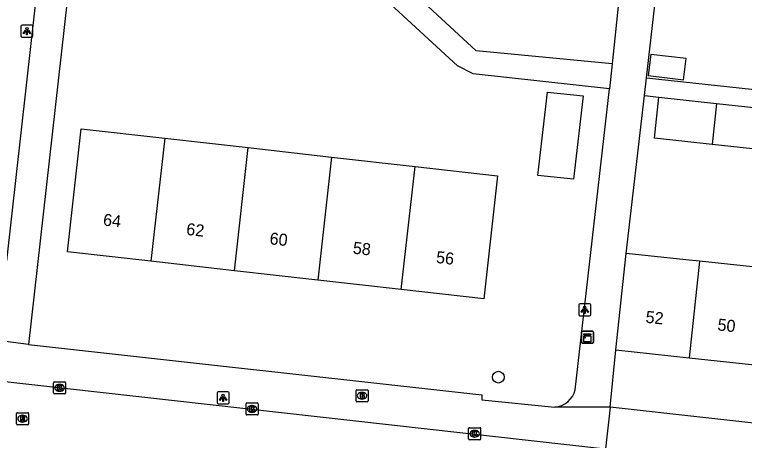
# Model space of a CAD drawing. Extents: x 162026 to 163499, y 387297 to 388169.
# Drawn here: x 162623.5 to 162684.3, y 387780.4 to 387815.9 of the extents above; entities that cross this region are included whole.
import ezdxf

# ---------------------------------------------------------------- set-up
doc = ezdxf.new("R2010")
doc.units = 0
for name, color, linetype in [('IMGEO_Boom', 7, 'Continuous'), ('IMGEO_Brandkraan', 7, 'Continuous'), ('IMGEO_Kast', 7, 'Continuous'), ('IMGEO_Kolk', 7, 'Continuous'), ('IMGEO_Lichtpunt', 7, 'Continuous'), ('IMGEO_Muur', 7, 'Continuous'), ('IMGEO_Pand', 7, 'Continuous'), ('IMGEO_Pand_nummerreeks', 7, 'Continuous'), ('IMGEO_Rijbaan_lokaal_open', 7, 'Continuous'), ('IMGEO_Rioolput', 7, 'Continuous'), ('IMGEO_Voetpad_open', 7, 'Continuous')]:
    doc.layers.add(name, color=color, linetype=linetype)

msp = doc.modelspace()

# ---------------------------------------------------------------- linework, layer by layer
at = {"layer": 'IMGEO_Boom'}
msp.add_circle((162663.802, 387785.713), 0.489, dxfattribs=at)
at = {"layer": 'IMGEO_Brandkraan'}
for p, q in [((162651.936, 387783.739), (162651.936, 387784.591)), ((162652.011, 387784.665), (162652.863, 387784.665)), ((162652.937, 387784.591), (162652.937, 387783.739)), ((162652.447, 387783.885), (162652.422, 387783.885)), ((162652.424, 387784.445), (162652.449, 387784.445)), ((162652.863, 387783.665), (162652.011, 387783.665))]:
    msp.add_line(p, q, dxfattribs=at)
for points in [[(162651.936, 387783.739), (162651.936, 387784.591)], [(162652.011, 387784.665), (162652.863, 387784.665)], [(162652.937, 387784.591), (162652.937, 387783.739)], [(162652.284, 387784.365), (162652.284, 387783.965), (162652.497, 387783.965)], [(162652.515, 387784.365), (162652.284, 387784.365)], [(162652.463, 387784.284), (162652.409, 387784.284), (162652.409, 387784.208)], [(162652.409, 387784.208), (162652.462, 387784.208)], [(162652.471, 387784.132), (162652.409, 387784.132), (162652.409, 387784.051)], [(162652.409, 387784.051), (162652.471, 387784.051)], [(162652.863, 387783.665), (162652.011, 387783.665)]]:
    msp.add_lwpolyline(points, dxfattribs=at)
for centre, radius, start, end in [((162652.013, 387784.589), 0.0765, 91.55205, 178.44795), ((162652.013, 387784.589), 0.0765, 91.55205, 178.44795), ((162652.861, 387784.589), 0.0765, 1.55205, 88.44795), ((162652.861, 387784.589), 0.0765, 1.55205, 88.44795), ((162652.464, 387784.246), 0.0379, 267.82845, 90.93552), ((162652.472, 387784.091), 0.0404, 269.87594, 90.50774), ((162652.503, 387784.216), 0.251, 268.66757, 293.53466), ((162652.519, 387784.22), 0.145, 59.4692, 91.53667), ((162652.544, 387784.267), 0.0922, 285.51372, 58.15012), ((162652.549, 387784.075), 0.105, 301.31148, 78.98903), ((162652.013, 387783.741), 0.0765, 181.55205, 268.44795), ((162652.013, 387783.741), 0.0765, 181.55205, 268.44795), ((162652.861, 387783.741), 0.0765, 271.55205, 358.44795), ((162652.861, 387783.741), 0.0765, 271.55205, 358.44795)]:
    msp.add_arc(centre, radius, start, end, dxfattribs=at)
for centre, major_axis, ratio, start_param, end_param in [((162652.423, 387784.165), (-0.387, 0.002), 0.722429, 4.712389, 7.853982), ((162652.448, 387784.165), (-0.39, 0.002), 0.717154, 1.570796, 4.712389)]:
    msp.add_ellipse(centre, major_axis=major_axis, ratio=ratio, start_param=start_param, end_param=end_param, dxfattribs=at)
at = {"layer": 'IMGEO_Kast'}
for p, q in [((162670.727, 387788.619), (162670.727, 387789.46)), ((162670.727, 387789.46), (162670.727, 387788.619)), ((162670.802, 387789.544), (162671.643, 387789.544)), ((162671.643, 387789.544), (162670.802, 387789.544)), ((162671.727, 387789.469), (162671.727, 387788.628)), ((162671.727, 387788.628), (162671.727, 387789.469)), ((162671.652, 387788.544), (162670.811, 387788.544)), ((162670.811, 387788.544), (162671.652, 387788.544))]:
    msp.add_line(p, q, dxfattribs=at)
for points in [[(162670.922, 387789.334), (162671.522, 387789.334), (162671.522, 387789.249), (162670.922, 387789.249), (162670.922, 387789.334)], [(162670.922, 387789.159), (162671.522, 387789.159), (162671.522, 387788.67), (162670.922, 387788.67), (162670.922, 387789.159)]]:
    msp.add_lwpolyline(points, dxfattribs=at)
msp.add_circle((162671.006, 387789.008), 0.0377, dxfattribs=at)
for centre, start, end in [((162670.805, 387789.466), 92.4484, 184.28452), ((162670.805, 387789.466), 92.4484, 184.28452), ((162671.649, 387789.466), 2.4484, 94.28452), ((162671.649, 387789.466), 2.4484, 94.28452), ((162670.805, 387788.622), 182.4484, 274.28452), ((162670.805, 387788.622), 182.4484, 274.28452), ((162671.649, 387788.622), 272.4484, 4.28452), ((162671.649, 387788.622), 272.4484, 4.28452)]:
    msp.add_arc(centre, 0.0779, start, end, dxfattribs=at)
at = {"layer": 'IMGEO_Kolk'}
for p, q in [((162626.732, 387784.397), (162626.732, 387785.249)), ((162626.807, 387785.323), (162627.659, 387785.323)), ((162627.22, 387785.103), (162627.245, 387785.103)), ((162627.733, 387785.249), (162627.733, 387784.397)), ((162627.243, 387784.543), (162627.218, 387784.543)), ((162627.659, 387784.323), (162626.807, 387784.323)), ((162642.768, 387782.64), (162642.768, 387783.492)), ((162642.843, 387783.566), (162643.695, 387783.566)), ((162643.256, 387783.346), (162643.281, 387783.346)), ((162643.769, 387783.492), (162643.769, 387782.64)), ((162643.279, 387782.786), (162643.254, 387782.786)), ((162643.695, 387782.566), (162642.843, 387782.566)), ((162661.402, 387781.502), (162662.254, 387781.502)), ((162661.327, 387780.576), (162661.327, 387781.428)), ((162661.815, 387781.282), (162661.84, 387781.282)), ((162662.328, 387781.428), (162662.328, 387780.576)), ((162662.254, 387780.502), (162661.402, 387780.502)), ((162661.838, 387780.722), (162661.813, 387780.722))]:
    msp.add_line(p, q, dxfattribs=at)
for points in [[(162626.732, 387784.397), (162626.732, 387785.249)], [(162626.807, 387785.323), (162627.659, 387785.323)], [(162627.733, 387785.249), (162627.733, 387784.397)], [(162627.053, 387785.023), (162627.176, 387785.023), (162627.176, 387784.872), (162627.306, 387785.023), (162627.47, 387785.023), (162627.324, 387784.872), (162627.477, 387784.623), (162627.325, 387784.623), (162627.24, 387784.787), (162627.176, 387784.72), (162627.176, 387784.623), (162627.053, 387784.623), (162627.053, 387785.023)], [(162627.659, 387784.323), (162626.807, 387784.323)], [(162642.768, 387782.64), (162642.768, 387783.492)], [(162642.843, 387783.566), (162643.695, 387783.566)], [(162643.089, 387783.266), (162643.212, 387783.266), (162643.212, 387783.115), (162643.342, 387783.266), (162643.506, 387783.266), (162643.36, 387783.115), (162643.513, 387782.866), (162643.361, 387782.866), (162643.276, 387783.03), (162643.212, 387782.963), (162643.212, 387782.866), (162643.089, 387782.866), (162643.089, 387783.266)], [(162643.769, 387783.492), (162643.769, 387782.64)], [(162643.695, 387782.566), (162642.843, 387782.566)], [(162661.402, 387781.502), (162662.254, 387781.502)], [(162661.327, 387780.576), (162661.327, 387781.428)], [(162661.648, 387781.202), (162661.771, 387781.202), (162661.771, 387781.051), (162661.901, 387781.202), (162662.065, 387781.202), (162661.919, 387781.051), (162662.072, 387780.802), (162661.92, 387780.802), (162661.835, 387780.966), (162661.771, 387780.899), (162661.771, 387780.802), (162661.648, 387780.802), (162661.648, 387781.202)], [(162662.328, 387781.428), (162662.328, 387780.576)], [(162662.254, 387780.502), (162661.402, 387780.502)]]:
    msp.add_lwpolyline(points, dxfattribs=at)
for centre, start, end in [((162626.809, 387785.247), 91.55205, 178.44795), ((162626.809, 387785.247), 91.55205, 178.44795), ((162627.657, 387785.247), 1.55205, 88.44795), ((162627.657, 387785.247), 1.55205, 88.44795), ((162626.809, 387784.399), 181.55205, 268.44795), ((162626.809, 387784.399), 181.55205, 268.44795), ((162627.657, 387784.399), 271.55205, 358.44795), ((162627.657, 387784.399), 271.55205, 358.44795), ((162642.845, 387783.49), 91.55205, 178.44795), ((162642.845, 387783.49), 91.55205, 178.44795), ((162643.693, 387783.49), 1.55205, 88.44795), ((162643.693, 387783.49), 1.55205, 88.44795), ((162642.845, 387782.642), 181.55205, 268.44795), ((162642.845, 387782.642), 181.55205, 268.44795), ((162643.693, 387782.642), 271.55205, 358.44795), ((162643.693, 387782.642), 271.55205, 358.44795), ((162661.404, 387781.426), 91.55205, 178.44795), ((162661.404, 387781.426), 91.55205, 178.44795), ((162662.252, 387781.426), 1.55205, 88.44795), ((162662.252, 387781.426), 1.55205, 88.44795), ((162661.404, 387780.578), 181.55205, 268.44795), ((162661.404, 387780.578), 181.55205, 268.44795), ((162662.252, 387780.578), 271.55205, 358.44795), ((162662.252, 387780.578), 271.55205, 358.44795)]:
    msp.add_arc(centre, 0.0765, start, end, dxfattribs=at)
for centre, major_axis, ratio, start_param, end_param in [((162627.219, 387784.823), (-0.387, 0.002), 0.722429, 4.712389, 7.853982), ((162627.244, 387784.823), (-0.39, 0.002), 0.717154, 1.570796, 4.712389), ((162643.255, 387783.066), (-0.387, 0.002), 0.722429, 4.712389, 7.853982), ((162643.28, 387783.066), (-0.39, 0.002), 0.717154, 1.570796, 4.712389), ((162661.814, 387781.002), (-0.387, 0.002), 0.722429, 4.712389, 7.853982), ((162661.839, 387781.002), (-0.39, 0.002), 0.717154, 1.570796, 4.712389)]:
    msp.add_ellipse(centre, major_axis=major_axis, ratio=ratio, start_param=start_param, end_param=end_param, dxfattribs=at)
at = {"layer": 'IMGEO_Lichtpunt'}
for p, q in [((162624.005, 387814.956), (162624.005, 387814.149)), ((162624.005, 387814.956), (162624.005, 387814.149)), ((162624.907, 387815.051), (162624.099, 387815.051)), ((162624.907, 387815.051), (162624.099, 387815.051)), ((162625.001, 387814.149), (162625.001, 387814.956)), ((162625.001, 387814.149), (162625.001, 387814.956)), ((162624.099, 387814.055), (162624.907, 387814.055)), ((162624.099, 387814.055), (162624.907, 387814.055)), ((162671.409, 387791.827), (162670.601, 387791.827)), ((162671.409, 387791.827), (162670.601, 387791.827)), ((162670.507, 387791.732), (162670.507, 387790.925)), ((162670.507, 387791.732), (162670.507, 387790.925)), ((162671.503, 387790.925), (162671.503, 387791.732)), ((162671.503, 387790.925), (162671.503, 387791.732)), ((162670.601, 387790.831), (162671.409, 387790.831)), ((162670.601, 387790.831), (162671.409, 387790.831)), ((162641.259, 387784.494), (162640.451, 387784.494)), ((162641.259, 387784.494), (162640.451, 387784.494)), ((162640.357, 387784.399), (162640.357, 387783.592)), ((162640.357, 387784.399), (162640.357, 387783.592)), ((162641.353, 387783.592), (162641.353, 387784.399)), ((162641.353, 387783.592), (162641.353, 387784.399)), ((162640.451, 387783.498), (162641.259, 387783.498)), ((162640.451, 387783.498), (162641.259, 387783.498))]:
    msp.add_line(p, q, dxfattribs=at)
for points in [[(162624.379, 387814.62), (162624.418, 387814.592), (162624.23, 387814.33), (162624.192, 387814.357), (162624.379, 387814.62)], [(162624.481, 387814.572), (162624.528, 387814.572), (162624.528, 387814.25), (162624.481, 387814.25), (162624.481, 387814.572)], [(162624.591, 387814.592), (162624.629, 387814.619), (162624.816, 387814.357), (162624.777, 387814.329), (162624.591, 387814.592)], [(162670.881, 387791.396), (162670.92, 387791.368), (162670.732, 387791.106), (162670.694, 387791.133), (162670.881, 387791.396)], [(162670.983, 387791.348), (162671.03, 387791.348), (162671.03, 387791.026), (162670.983, 387791.026), (162670.983, 387791.348)], [(162671.093, 387791.368), (162671.131, 387791.395), (162671.318, 387791.133), (162671.279, 387791.105), (162671.093, 387791.368)], [(162640.731, 387784.063), (162640.77, 387784.035), (162640.582, 387783.773), (162640.544, 387783.8), (162640.731, 387784.063)], [(162640.833, 387784.015), (162640.88, 387784.015), (162640.88, 387783.693), (162640.833, 387783.693), (162640.833, 387784.015)], [(162640.943, 387784.035), (162640.981, 387784.062), (162641.168, 387783.8), (162641.129, 387783.772), (162640.943, 387784.035)]]:
    msp.add_lwpolyline(points, dxfattribs=at)
for centre in [(162624.504, 387814.754), (162671.006, 387791.53), (162640.856, 387784.197)]:
    msp.add_circle(centre, 0.0994, dxfattribs=at)
for centre, start, end in [((162624.099, 387814.956), 90, 180), ((162624.099, 387814.956), 90, 180), ((162624.907, 387814.956), 0, 90), ((162624.907, 387814.956), 0, 90), ((162624.099, 387814.149), 180, 270), ((162624.099, 387814.149), 180, 270), ((162624.907, 387814.149), 270, 0), ((162624.907, 387814.149), 270, 360), ((162670.601, 387791.732), 90, 180), ((162670.601, 387791.732), 90, 180), ((162671.409, 387791.732), 0, 90), ((162671.409, 387791.732), 0, 90), ((162670.601, 387790.925), 180, 270), ((162670.601, 387790.925), 180, 270), ((162671.409, 387790.925), 270, 0), ((162671.409, 387790.925), 270, 360), ((162640.451, 387784.399), 90, 180), ((162640.451, 387784.399), 90, 180), ((162641.259, 387784.399), 0, 90), ((162641.259, 387784.399), 0, 90), ((162640.451, 387783.592), 180, 270), ((162640.451, 387783.592), 180, 270), ((162641.259, 387783.592), 270, 0), ((162641.259, 387783.592), 270, 360)]:
    msp.add_arc(centre, 0.0946, start, end, dxfattribs=at)
at = {"layer": 'IMGEO_Muur'}
for points in [[(162676.152, 387810.669), (162677.044, 387818.424)], [(162674.467, 387796.03), (162675.98, 387809.178)]]:
    msp.add_lwpolyline(points, dxfattribs=at)
at = {"layer": 'IMGEO_Pand'}
for points in [[(162676.289, 387810.837), (162679.244, 387810.48), (162679.458, 387812.255), (162676.503, 387812.611), (162676.289, 387810.837)], [(162667.909, 387809.472), (162670.872, 387809.166), (162670.069, 387802.211), (162667.085, 387802.52), (162667.909, 387809.472)], [(162681.624, 387805.113), (162676.824, 387805.632), (162677.192, 387809.039)], [(162677.192, 387809.039), (162681.991, 387808.52)], [(162681.991, 387808.52), (162681.624, 387805.113)], [(162681.991, 387808.52), (162686.914, 387807.987)], [(162686.914, 387807.987), (162686.546, 387804.58), (162681.624, 387805.113)], [(162634.841, 387795.366), (162627.884, 387796.148), (162629.034, 387806.4), (162635.991, 387805.619)], [(162635.991, 387805.619), (162634.841, 387795.366)], [(162635.991, 387805.619), (162642.947, 387804.837)], [(162641.797, 387794.585), (162642.947, 387804.837)], [(162642.947, 387804.837), (162649.903, 387804.056)], [(162649.903, 387804.056), (162648.754, 387793.804)], [(162649.903, 387804.056), (162656.859, 387803.275)], [(162656.859, 387803.275), (162663.733, 387802.503), (162662.583, 387792.25), (162655.709, 387793.022)], [(162655.709, 387793.022), (162656.859, 387803.275)], [(162673.601, 387787.985), (162674.467, 387796.03)], [(162680.577, 387795.372), (162679.439, 387795.495), (162674.467, 387796.03)], [(162641.797, 387794.585), (162634.841, 387795.366)], [(162680.577, 387795.372), (162679.712, 387787.327)], [(162686.539, 387794.73), (162680.577, 387795.372)], [(162648.754, 387793.804), (162641.797, 387794.585)], [(162655.709, 387793.022), (162648.754, 387793.804)], [(162673.601, 387787.985), (162679.712, 387787.327)], [(162679.712, 387787.327), (162685.674, 387786.685)]]:
    msp.add_lwpolyline(points, dxfattribs=at)
at = {"layer": 'IMGEO_Rijbaan_lokaal_open'}
msp.add_lwpolyline([(162621.652, 387785.471), (162672.732, 387779.736)], dxfattribs=at)
at = {"layer": 'IMGEO_Rioolput'}
for p, q in [((162623.644, 387781.828), (162623.644, 387782.68)), ((162623.719, 387782.754), (162624.571, 387782.754)), ((162624.645, 387782.68), (162624.645, 387781.828)), ((162624.132, 387782.534), (162624.157, 387782.534)), ((162624.571, 387781.754), (162623.719, 387781.754)), ((162624.155, 387781.974), (162624.13, 387781.974))]:
    msp.add_line(p, q, dxfattribs=at)
for points in [[(162623.644, 387781.828), (162623.644, 387782.68)], [(162623.719, 387782.754), (162624.571, 387782.754)], [(162624.645, 387782.68), (162624.645, 387781.828)], [(162624.233, 387782.452), (162623.981, 387782.454), (162623.981, 387782.054)], [(162623.981, 387782.054), (162624.105, 387782.054), (162624.105, 387782.216), (162624.116, 387782.216)], [(162624.159, 387782.373), (162624.105, 387782.373), (162624.105, 387782.292)], [(162624.105, 387782.292), (162624.157, 387782.292)], [(162624.163, 387782.187), (162624.234, 387782.054), (162624.374, 387782.054), (162624.309, 387782.18)], [(162624.571, 387781.754), (162623.719, 387781.754)]]:
    msp.add_lwpolyline(points, dxfattribs=at)
for centre, radius, start, end in [((162623.721, 387782.678), 0.0765, 91.55205, 178.44795), ((162623.721, 387782.678), 0.0765, 91.55205, 178.44795), ((162624.569, 387782.678), 0.0765, 1.55205, 88.44795), ((162624.569, 387782.678), 0.0765, 1.55205, 88.44795), ((162624.115, 387782.163), 0.0533, 26.02933, 88.69889), ((162624.141, 387782.481), 0.19, 274.7715, 282.96867), ((162624.165, 387782.277), 0.0964, 77.00612, 93.18647), ((162624.179, 387782.334), 0.0378, 276.66336, 79.67722), ((162624.232, 387782.342), 0.109, 350.36119, 89.41601), ((162624.23, 387782.342), 0.112, 277.58423, 350.98172), ((162624.214, 387782.127), 0.108, 29.51342, 73.79051), ((162623.721, 387781.83), 0.0765, 181.55205, 268.44795), ((162623.721, 387781.83), 0.0765, 181.55205, 268.44795), ((162624.569, 387781.83), 0.0765, 271.55205, 358.44795), ((162624.569, 387781.83), 0.0765, 271.55205, 358.44795)]:
    msp.add_arc(centre, radius, start, end, dxfattribs=at)
for centre, major_axis, ratio, start_param, end_param in [((162624.131, 387782.254), (-0.387, 0.002), 0.722429, 4.712389, 7.853982), ((162624.156, 387782.254), (-0.39, 0.002), 0.717154, 1.570796, 4.712389)]:
    msp.add_ellipse(centre, major_axis=major_axis, ratio=ratio, start_param=start_param, end_param=end_param, dxfattribs=at)
at = {"layer": 'IMGEO_Voetpad_open'}
for points in [[(162622.838, 387795.406), (162637.418, 387925.681)], [(162673.295, 387811.834), (162661.957, 387812.91), (162630.633, 387841.853)], [(162630.348, 387839.311), (162624.641, 387788.442)], [(162673.056, 387809.728), (162661.711, 387810.981), (162660.396, 387811.662), (162630.348, 387839.311)], [(162674.023, 387818.782), (162673.295, 387811.834)], [(162676.152, 387810.669), (162677.044, 387818.424)], [(162673.295, 387811.834), (162673.056, 387809.728)], [(162675.98, 387809.178), (162676.152, 387810.669)], [(162676.152, 387810.669), (162744.327, 387803.288), (162745.12, 387810.609)], [(162670.211, 387784.667), (162673.056, 387809.728)], [(162674.467, 387796.03), (162675.98, 387809.178)], [(162675.98, 387809.178), (162677.192, 387809.039)], [(162624.641, 387788.442), (162622.044, 387788.756)], [(162624.641, 387788.442), (162662.417, 387784.241), (162662.418, 387783.837), (162668.509, 387783.207)], [(162673.124, 387783.227), (162673.601, 387787.985)], [(162673.124, 387783.227), (162668.509, 387783.207)], [(162673.124, 387783.227), (162672.732, 387779.736)], [(162744.889, 387775.223), (162673.124, 387783.227)]]:
    msp.add_lwpolyline(points, dxfattribs=at)
msp.add_arc((162668.334, 387785.133), 1.934, 275.19287, 346.05407, dxfattribs=at)

# ---------------------------------------------------------------- texts
at = {"layer": 'IMGEO_Pand_nummerreeks'}
for s, rotation, p in [('64', 353.5909, (162630.815, 387798.355)), ('62', 353.5909, (162637.752, 387797.575)), ('60', 353.5909, (162644.697, 387796.795)), ('58', 353.5909, (162651.637, 387796.015)), ('56', 353.5909, (162658.574, 387795.237)), ('52', 353.85296, (162676.04, 387790.257)), ('50', 353.85296, (162682.034, 387789.611))]:
    msp.add_text(s, height=1, rotation=rotation, dxfattribs=at).set_placement(p)

doc.saveas('drawing.dxf')
